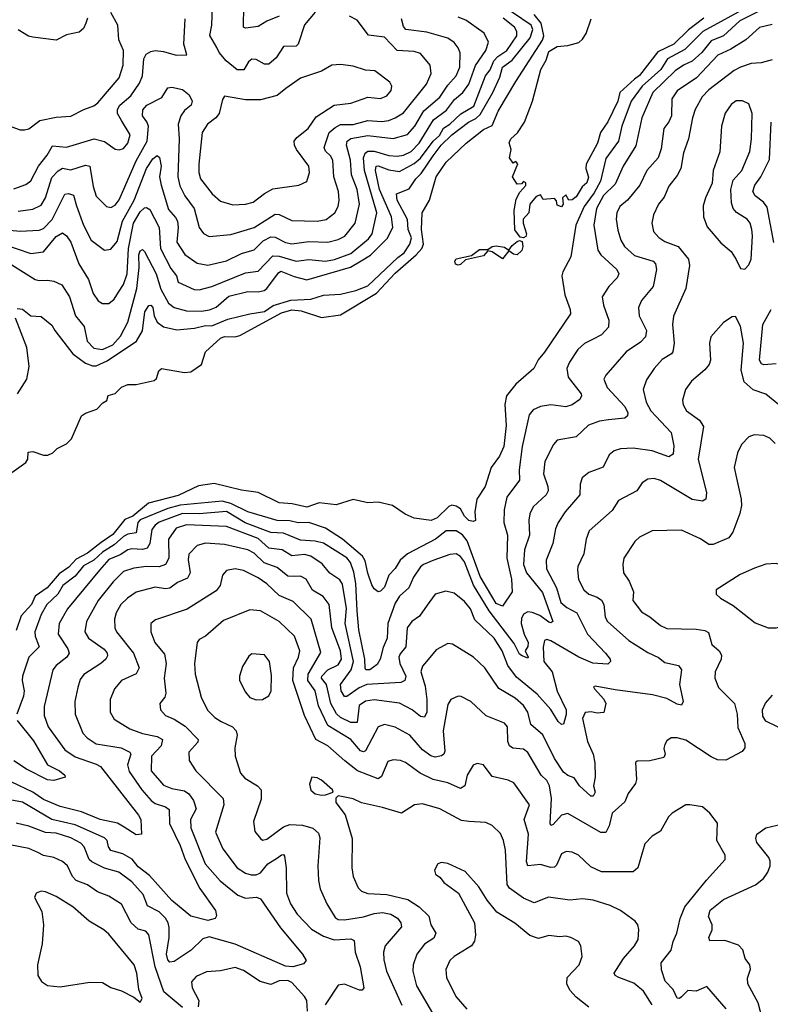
# Model space of a CAD drawing. Extents: x 1308313 to 1441400, y 959662 to 1036319.
# Tile 567 of 656: x 1409982 to 1413547, y 983058 to 987731. Entities that reach past the tile are written whole.
import ezdxf

# ---------------------------------------------------------------- set-up
doc = ezdxf.new("R2010")
doc.units = 0

msp = doc.modelspace()

# ---------------------------------------------------------------- linework, layer by layer
at = {"layer": '0CON10XD'}
for points in [[(1413445.4, 987794.6), (1413226.7, 987675), (1413140, 987590), (1413058.3, 987545), (1413026.3, 987495), (1412938.7, 987415), (1412885.9, 987345), (1412841.8, 987225), (1412826, 987154), (1412765, 987071.8), (1412740.3, 986965), (1412710.4, 986909.6), (1412661.9, 986845), (1412623, 986755), (1412598.6, 986605), (1412561.4, 986535), (1412556.9, 986515), (1412570.4, 986425), (1412596.9, 986355), (1412597.8, 986335), (1412475, 986152.2), (1412443.5, 986116.5), (1412424.3, 986075), (1412338.4, 986001.6), (1412294.4, 985945.6), (1412285.3, 985905), (1412292.4, 985805), (1412280.5, 985705), (1412260.8, 985659.2), (1412220.4, 985605), (1412191.9, 985515), (1412152.9, 985455), (1412143.1, 985395), (1412145.9, 985354.1), (1412135, 985349.2), (1412115, 985354.6), (1412093.8, 985375), (1412075, 985409.4), (1412055, 985422.2), (1412035, 985426), (1412019.7, 985420.3), (1411965, 985366.9), (1411936.4, 985353.6), (1411855, 985364.3), (1411813.4, 985383.4), (1411752.5, 985425), (1411685, 985440.8), (1411635, 985438.6), (1411565, 985453.3), (1411485, 985428.1), (1411405, 985437.5), (1411345, 985418), (1411276.7, 985433.3), (1411215, 985438.2), (1411115, 985486.2), (1411035, 985497.9), (1410905, 985530), (1410832, 985518), (1410735, 985472.9), (1410593.1, 985436.9), (1410518.8, 985375), (1410481.9, 985358.1), (1410425, 985287.5), (1410369.7, 985250.3), (1410305, 985198.5), (1410249.8, 985170.2), (1410215, 985133.2), (1410169.5, 985100.5), (1410113, 985035), (1410056.1, 984995), (1410038.5, 984955), (1409988.9, 984901.1), (1409965, 984832)], [(1413515, 987782.5), (1413401.1, 987725), (1413325, 987653.9), (1413265, 987630.4), (1413221.3, 987575), (1413175, 987534), (1413134.1, 987515.9), (1413095, 987487.8), (1412988, 987385), (1412936.7, 987265), (1412908.1, 987131.9), (1412847.4, 987035), (1412809.8, 986950.2), (1412755, 986896.3), (1412721.2, 986835), (1412708.5, 986755), (1412727.5, 986637.5), (1412741.1, 986615), (1412817.5, 986545), (1412826.7, 986525), (1412819.4, 986505), (1412779.6, 986465), (1412747.8, 986415), (1412754.4, 986375.6), (1412780.4, 986305), (1412777.7, 986272.3), (1412745.6, 986235), (1412702.5, 986212.5), (1412665, 986194.4), (1412631.8, 986165), (1412592.3, 986105), (1412580.7, 986075), (1412585.9, 986035), (1412647.8, 985955), (1412650.6, 985945), (1412642.4, 985927.6), (1412605, 985902.7), (1412575, 985893.2), (1412505, 985902.9), (1412454.7, 985895.3), (1412421.1, 985878.9), (1412401.2, 985855), (1412368.6, 985705), (1412353.2, 985595), (1412355.9, 985545), (1412295.3, 985465), (1412282.2, 985405), (1412280.8, 985345), (1412297.9, 985285), (1412295.2, 985175), (1412316.9, 985075), (1412320.8, 985015), (1412275, 984946.7), (1412245, 984960.7), (1412223.6, 984995), (1412168.8, 985088.8), (1412106.9, 985256.9), (1412085, 985285.9), (1412055, 985304.8), (1412007.5, 985305), (1411956.2, 985265), (1411824.4, 985195.6), (1411788.8, 985165), (1411765, 985126.5), (1411735.5, 985095), (1411715, 985037.5), (1411695, 985018), (1411685, 985016), (1411665, 985030), (1411655, 985048.8), (1411635, 985104), (1411623.3, 985163.3), (1411610, 985185), (1411515, 985265.3), (1411435, 985318.1), (1411355, 985344.8), (1411305, 985342.8), (1411265, 985351.8), (1411205, 985353.6), (1411065.6, 985395.6), (1410985, 985434.7), (1410943.7, 985446.3), (1410745, 985426.4), (1410685, 985410.5), (1410555, 985357.8), (1410543.6, 985345), (1410534.8, 985295.2), (1410495, 985289), (1410475, 985278.7), (1410431.2, 985238.9), (1410375, 985203.8), (1410335, 985166.2), (1410285, 985139.4), (1410245, 985090), (1410187.6, 985045), (1410163, 985005), (1410111.6, 984955), (1410085, 984907.5), (1410054.7, 984825), (1410055.9, 984805), (1410074.4, 984755), (1410026.2, 984705), (1409995.3, 984614.7), (1409993.3, 984595), (1410003.8, 984545), (1410000.7, 984520.7), (1409967.9, 984435)], [(1410812.9, 986267.1), (1410865, 986279.3), (1410895, 986278.7), (1410970.6, 986309.4), (1411075, 986335.6), (1411145, 986346), (1411185.8, 986374.2), (1411270.2, 986399.8), (1411365, 986404.8), (1411425, 986422.9), (1411505, 986428.3), (1411578.9, 986445), (1411635, 986467.9), (1411777.3, 986602.7), (1411807.8, 986625), (1411835.2, 986665), (1411842.4, 986695), (1411827, 986735), (1411823.1, 986783.1), (1411775.3, 986875), (1411771.3, 986905), (1411831.2, 986928.8), (1411863.1, 986975), (1411889.1, 987000.9), (1411945.1, 987084.9), (1411983.3, 987135), (1412035, 987183.9), (1412112.8, 987245), (1412148.5, 987261.5), (1412169.3, 987280.7), (1412229.2, 987385), (1412262, 987458), (1412274.4, 987505.6), (1412321, 987539), (1412406.5, 987645), (1412418.1, 987685), (1412410.3, 987705), (1412278.5, 987795)], [(1411385, 987766.5), (1411335, 987706), (1411305, 987614.4), (1411295, 987604.6), (1411235, 987603.5), (1411199.9, 987550.1), (1411165, 987519.6), (1411145, 987520), (1411105, 987542.5), (1411085, 987543.5), (1411068.4, 987531.6), (1411046.6, 987493.4), (1411015, 987492.8), (1410963.3, 987535), (1410930, 987575), (1410918.8, 987598.8), (1410885.4, 987655.4), (1410895.4, 987705.4), (1410897.5, 987795)], [(1411215, 987748.1), (1411156.3, 987723.6), (1411115, 987698.7), (1411055, 987691.1), (1411045.6, 987695.6), (1411046.3, 987796.4)], [(1409892, 987242), (1409985, 987208), (1410005, 987207.5), (1410025, 987212.5), (1410077.9, 987252.1), (1410155, 987267.9), (1410225, 987272.5), (1410286.2, 987305), (1410335, 987321.5), (1410353.5, 987336.5), (1410454.2, 987455.8), (1410472.9, 987515), (1410475.3, 987585), (1410452.9, 987635), (1410448.1, 987705), (1410415.5, 987765.5)], [(1409905, 986665.2), (1410035, 986621.3), (1410095, 986629.7), (1410155, 986701.3), (1410185, 986718.9), (1410205, 986704.4), (1410225, 986674.4), (1410262.3, 986572.3), (1410308.6, 986498.6), (1410331.5, 986431.5), (1410355, 986396.7), (1410375, 986384.4), (1410405, 986384.4), (1410430.9, 986405), (1410451.5, 986438.5), (1410475, 986474.5), (1410493.2, 986525), (1410499.1, 986645), (1410522.9, 986765), (1410555, 986818.8), (1410575, 986837.3), (1410585, 986839.2), (1410600.1, 986830.1), (1410644.8, 986745), (1410650.4, 986645), (1410699.9, 986549.9), (1410726.2, 986515), (1410734, 986485), (1410810.8, 986450.8), (1410835, 986448.9), (1410895, 986464.1), (1411055, 986529.3), (1411115, 986537.9), (1411185, 986610), (1411215, 986608.4), (1411295, 986584.8), (1411355, 986593), (1411435, 986584.1), (1411477.8, 986592.2), (1411555, 986621.9), (1411639, 986691), (1411655.8, 986715), (1411678.8, 986815), (1411619.3, 987015), (1411614.6, 987075), (1411622.6, 987097.4), (1411635, 987106.4), (1411665, 987107.7), (1411735, 987086), (1411775, 987082.8), (1411805, 987087.3), (1411840.8, 987105), (1411878.8, 987145), (1411947.1, 987255), (1412008.5, 987301.5), (1412047.7, 987352.3), (1412086.2, 987385), (1412114.4, 987425.6), (1412146.6, 987513.4), (1412195.2, 987585), (1412208.4, 987625), (1412187.1, 987667.1), (1412100.6, 987729.4), (1412065, 987743.3)], [(1409912.2, 985557.8), (1410011.5, 985628.5), (1410020.8, 985645), (1410022.3, 985677.7), (1410045, 985681.2), (1410095, 985663.8), (1410116.4, 985663.6), (1410140, 985675), (1410160, 985695), (1410205, 985717.5), (1410227.7, 985742.3), (1410275, 985850), (1410295, 985864), (1410348.3, 985881.7), (1410377, 985913), (1410396, 985924), (1410403, 985947), (1410435, 985957.1), (1410465, 985986.7), (1410495, 985998.9), (1410535, 986000), (1410621.2, 986018.8), (1410632.5, 986027.5), (1410642.9, 986065), (1410655, 986075.7), (1410765, 986056.4), (1410795, 986058.9), (1410845.8, 986095), (1410865, 986154.2), (1410935, 986219.3), (1410955, 986226.7), (1411005, 986225.2), (1411028.2, 986231.8), (1411225, 986339.5), (1411275, 986354.2), (1411319.2, 986349.2), (1411415, 986317.3), (1411505, 986329.8), (1411676.7, 986433.3), (1411765, 986527.6), (1411865.5, 986615), (1411891.3, 986645), (1411899.7, 986665), (1411890.5, 986735), (1411893.9, 986815), (1411928.9, 986875), (1411959.3, 986985), (1412006.6, 987055), (1412102, 987145), (1412185, 987210.5), (1412225, 987228.8), (1412253.7, 987296.3), (1412337.8, 987437.8), (1412465, 987634.6), (1412471.5, 987655), (1412458.5, 987715), (1412425.4, 987755)], [(1409935, 986731.7), (1409985, 986727), (1410075, 986732.1), (1410095, 986740.3), (1410137.1, 986782.9), (1410197, 986903), (1410214.6, 986905.4), (1410237.8, 986897.8), (1410252.3, 986847.7), (1410285.5, 986755.5), (1410321.8, 986685), (1410385, 986637.5), (1410415, 986641.5), (1410445, 986678.2), (1410470.7, 986775), (1410526.1, 986875), (1410583.8, 987025), (1410615, 987071.2), (1410635, 987085.8), (1410646.6, 987076.6), (1410654.7, 987035), (1410646.7, 986985), (1410654.8, 986945), (1410689.5, 986829.5), (1410722.6, 986792.6), (1410730.8, 986775), (1410734.8, 986745), (1410729.2, 986675), (1410766.3, 986616.3), (1410824.8, 986574.8), (1410875, 986565.9), (1410965, 986587), (1411035, 986621.6), (1411095, 986638), (1411139.1, 986680.9), (1411175, 986700.4), (1411195, 986698.3), (1411245, 986673.2), (1411275, 986666.6), (1411355, 986677.5), (1411445, 986674.8), (1411495, 986688.3), (1411525.7, 986704.3), (1411575.3, 986765), (1411595.2, 986854.8), (1411584.4, 986925), (1411557.2, 986995), (1411553.2, 987065), (1411534.3, 987135), (1411537.2, 987155), (1411555, 987166.7), (1411635, 987181.1), (1411755, 987167.4), (1411823.8, 987186.1), (1411859.3, 987225), (1411901.2, 987298.8), (1411976.7, 987363.3), (1412015, 987420.8), (1412054.7, 987465), (1412072.4, 987505), (1412074.1, 987574.1), (1412065, 987597.5), (1412045, 987623.3), (1412015, 987642.9), (1411915, 987671.7), (1411815.2, 987685.2), (1411805, 987698.6), (1411794.6, 987735)], [(1409955, 986927.9), (1410011, 986949), (1410035, 986965.5), (1410071.8, 987035), (1410112.6, 987087.4), (1410137.8, 987132.2), (1410205, 987126.1), (1410335.3, 987165.3), (1410385, 987152.9), (1410435, 987115.7), (1410455, 987113.1), (1410475, 987118.9), (1410495.7, 987144.3), (1410506.1, 987185), (1410465, 987253.1), (1410447, 987285), (1410446.7, 987305), (1410457.8, 987325), (1410509.8, 987370.2), (1410550.8, 987429.2), (1410565.3, 987465), (1410571.2, 987545), (1410582.6, 987567.4), (1410605, 987580.7), (1410625, 987584.1), (1410665, 987580), (1410725, 987562.9), (1410776.2, 987565), (1410762.2, 987615), (1410768.7, 987735)], [(1410305, 987738.8), (1410296.9, 987715), (1410285, 987689.2), (1410265, 987671.1), (1410205, 987658.8), (1410155, 987634.5), (1410045, 987647.5), (1410023.6, 987653.6), (1409975, 987682.9)], [(1410495, 986295.6), (1410538.8, 986455), (1410549.1, 986555), (1410547.6, 986615), (1410555, 986634.5), (1410565, 986639.5), (1410575, 986631.5), (1410630, 986525), (1410652.6, 986452.6), (1410688.4, 986385), (1410715, 986364.7), (1410775, 986348.9), (1410845, 986347.7), (1410884.3, 986354.3), (1410915, 986367), (1410975, 986419.1), (1411065, 986440.9), (1411115, 986439.1), (1411143.1, 986445), (1411156.4, 986455), (1411210.5, 986529.5), (1411222.8, 986537.2), (1411285, 986511.4), (1411345, 986496.9), (1411552.9, 986557.1), (1411604.3, 986585.7), (1411647.5, 986612.6), (1411727.1, 986692.9), (1411754.8, 986745), (1411747.6, 986795), (1411690.2, 986925), (1411671.6, 987015), (1411674.2, 987035), (1411685, 987036.9), (1411735, 987017.8), (1411785, 987010.9), (1411855, 987048.3), (1411885.9, 987074.1), (1411945.9, 987154.1), (1411975, 987181.1), (1411994.5, 987215.5), (1412025, 987234.8), (1412076.6, 987283.4), (1412139, 987321), (1412194.9, 987465.1), (1412216.4, 987493.6), (1412233.8, 987536.2), (1412253.3, 987556.7), (1412296, 987585), (1412342.5, 987655), (1412343.1, 987675), (1412331.8, 987695), (1412278.4, 987738.4)], [(1411764.5, 987265.5), (1411805, 987289.3), (1411914.6, 987425), (1411936.1, 987475), (1411932.1, 987515), (1411885, 987570), (1411855, 987579.4), (1411775, 987584.7), (1411715, 987647.3), (1411637.9, 987657.9), (1411585, 987728), (1411548.3, 987748.3)], [(1412901.2, 987448.8), (1412832.7, 987385), (1412822.4, 987345), (1412775, 987246), (1412740.6, 987195), (1412725.4, 987145), (1412672, 987045), (1412670.6, 987025), (1412683.9, 986983.9), (1412675, 986956.5), (1412652.7, 986937.3), (1412625, 986890), (1412605, 986876.7), (1412590, 986875), (1412575, 986900), (1412560, 986885), (1412562.5, 986855), (1412555, 986843.3), (1412535, 986850), (1412531.7, 986871.7), (1412522.5, 986882.5), (1412468.3, 986878.3), (1412455, 986900), (1412435, 986891.2), (1412404.4, 986855), (1412399.2, 986815), (1412373.5, 986785), (1412373.5, 986765), (1412388.4, 986715), (1412385, 986701.4), (1412375, 986695.6), (1412359.4, 986699.4), (1412333.3, 986733.3), (1412329.7, 986825), (1412340.4, 986879.6), (1412357.1, 986912.9), (1412385, 986943.3), (1412385.9, 986955.9), (1412375, 986962.5), (1412365, 986952.5), (1412345, 986950), (1412322.5, 986985), (1412347.5, 987047.5), (1412337.5, 987057.5), (1412325, 987050), (1412307.5, 987075), (1412316.7, 987115), (1412306.7, 987146.7), (1412313.8, 987165), (1412346.4, 987193.6), (1412380, 987245), (1412418, 987345), (1412457.5, 987495), (1412481.8, 987538.2), (1412495, 987579.5), (1412535, 987603.5), (1412585, 987608.9), (1412636.8, 987623.2), (1412655, 987638), (1412672.5, 987665), (1412696.2, 987735)], [(1413231.4, 987738.6), (1413157.8, 987682.2), (1413088.6, 987615), (1413012.2, 987577.8), (1412925, 987465.5), (1412901.2, 987448.8)], [(1413555, 987708.9), (1413495, 987693.2), (1413430, 987635), (1413358.6, 987591.4), (1413296.7, 987563.3), (1413196, 987455), (1413105, 987393.9), (1413079.1, 987355), (1413076.9, 987275), (1413065, 987245.6), (1413041.1, 987215), (1413028.3, 987118.3), (1413014, 987075), (1412960, 987015), (1412926.8, 986945), (1412868, 986875), (1412831.5, 986845), (1412817.5, 986815), (1412814.7, 986785), (1412822.2, 986732.2), (1412836.1, 986685), (1412853.8, 986655), (1412901.7, 986611.7), (1412990, 986585), (1413002, 986572), (1413006.2, 986545), (1412990.8, 986465), (1412935, 986398.6), (1412921.1, 986365), (1412923.8, 986325), (1412958.5, 986255), (1412953.5, 986226.5), (1412929.7, 986200.3), (1412862.2, 986155), (1412765, 986044.3), (1412756.4, 986025), (1412772.1, 985985), (1412855.9, 985895), (1412869.2, 985865), (1412868.9, 985851.1), (1412855, 985840), (1412777.6, 985832.4), (1412735, 985825.3), (1412683.4, 985806.6), (1412625, 985751.1), (1412534.7, 985735.3), (1412516.9, 985715), (1412476.2, 985633.8), (1412468.9, 985575), (1412490.4, 985515), (1412491.2, 985495), (1412481.5, 985475), (1412420.6, 985419.4), (1412404.2, 985385.8), (1412399.1, 985355), (1412403.3, 985285), (1412379, 985215), (1412374, 985145), (1412389.1, 985105), (1412465, 985011.8), (1412514.4, 984875), (1412505, 984867.5), (1412495, 984871.2), (1412452.4, 984902.4), (1412415, 984917.8), (1412395, 984920.2), (1412375, 984909.7), (1412365, 984888.6), (1412364.2, 984865), (1412377.3, 984815), (1412396.2, 984775), (1412394.7, 984755.3), (1412382, 984735), (1412396.9, 984705), (1412395, 984700), (1412368, 984712), (1412355, 984719.2), (1412329.5, 984769.5), (1412212.1, 984925), (1412136.6, 985046.6), (1412095, 985157.3), (1412075, 985183.6), (1412055, 985196.4), (1412025, 985192.7), (1411949.2, 985165), (1411899.2, 985145), (1411885, 985133.5), (1411852.9, 985085), (1411830.4, 985035), (1411785, 984995.4), (1411765, 984960.9), (1411731, 984865), (1411726.7, 984795), (1411708.3, 984751.7), (1411694.7, 984695), (1411680, 984670), (1411645.6, 984645), (1411626.2, 984645), (1411622.7, 984652.7), (1411621.6, 984695), (1411593.2, 984835), (1411585.5, 984924.5), (1411577.9, 985055), (1411569.1, 985109.1), (1411553.5, 985155), (1411535, 985177), (1411425, 985246.5), (1411385, 985256.4), (1411315, 985260.4), (1411235, 985293.4), (1411175, 985296.8), (1411052.7, 985342.7), (1410965, 985396.9), (1410835.1, 985384.9), (1410755, 985387.3), (1410645, 985346.1), (1410625, 985332.3), (1410609, 985311), (1410600, 985245), (1410587.1, 985222.9), (1410565, 985217.1), (1410515, 985220.2), (1410495, 985214.2), (1410458.9, 985191.1), (1410405, 985168.1), (1410361, 985119), (1410209.5, 984935), (1410170, 984865), (1410165.3, 984815), (1410210.8, 984745), (1410216.7, 984725), (1410205.6, 984705), (1410155, 984666.2), (1410139.3, 984645), (1410099.2, 984470.8), (1410097.9, 984427.9), (1410118.2, 984375), (1410196.4, 984265), (1410245, 984231.6), (1410345, 984197.9), (1410365.6, 984185.6), (1410546.7, 983955), (1410558.1, 983935), (1410560, 983865), (1410535, 983862.7), (1410478.6, 983898.6), (1410446.9, 983916.9), (1410365, 983934.8), (1410275, 983971.6), (1410175, 983995.8), (1410095, 984029), (1410045.1, 984065.1), (1409945, 984111.5)], [(1413555, 987540.6), (1413503.1, 987526.9), (1413455, 987522.3), (1413405, 987506.1), (1413375, 987489.6), (1413255, 987398.4), (1413222.7, 987365), (1413189.7, 987305), (1413176.3, 987265), (1413158, 987165), (1413135, 987098.8), (1413122.2, 987025), (1413105, 986992.2), (1413065, 986941.4), (1413042, 986888), (1413016.2, 986855), (1412991.8, 986805), (1412984.4, 986765), (1412991.1, 986725), (1413016.5, 986696.5), (1413045, 986678.2), (1413108.9, 986655), (1413158.2, 986595), (1413163.1, 986565), (1413145.4, 986455), (1413086.7, 986323.3), (1413082.5, 986285), (1413090.3, 986195), (1413083.3, 986155), (1413076.9, 986145), (1413032.4, 986117.6), (1412995.3, 986074.7), (1412958.5, 986021.5), (1412942.7, 985975), (1412957.7, 985915), (1412978.8, 985875), (1413075, 985771.4), (1413088.7, 985708.7), (1413085, 985668.8), (1413065, 985656.7), (1412985, 985684.7), (1412895, 985697.7), (1412835, 985694.5), (1412805, 985684.4), (1412781.9, 985665), (1412753.1, 985606.9), (1412685, 985582.2), (1412653.8, 985556.2), (1412643.9, 985526.1), (1412641.8, 985475), (1412572.5, 985395), (1412538.5, 985345), (1412526, 985315), (1412514.1, 985245), (1412482, 985165), (1412484.1, 985125), (1412531.7, 985035), (1412552.6, 984965), (1412580.5, 984940.5), (1412627.3, 984915), (1412678.3, 984815), (1412764.6, 984725), (1412785.7, 984695), (1412788, 984685), (1412775, 984672.5), (1412703.8, 984676.2), (1412636.9, 984705), (1412505, 984782.3), (1412485, 984788.5), (1412475, 984784), (1412467.4, 984752.6), (1412471.3, 984685), (1412510.3, 984635), (1412534, 984544), (1412576.8, 984455), (1412577.6, 984432.4), (1412565, 984386.7), (1412555, 984385.6), (1412539.6, 984399.6), (1412505, 984456.1), (1412440, 984530), (1412340.7, 984610.7), (1412300, 984665), (1412273.9, 984735), (1412235.3, 984795), (1412143.1, 984883.1), (1412123.2, 984935), (1412095, 984968.8), (1412045, 985009.5), (1412005, 985018.5), (1411955, 985004.4), (1411917.4, 984952.6), (1411880.1, 984899.9), (1411843.6, 984875), (1411822.2, 984845), (1411816.3, 984753.7), (1411788.9, 984721.1), (1411782.8, 984705), (1411787.6, 984675), (1411815.2, 984615), (1411810.4, 984595), (1411792.5, 984585), (1411630.6, 984575), (1411595, 984559.2), (1411535, 984519.2), (1411525, 984519.1), (1411508.7, 984545), (1411505.2, 984575), (1411556.9, 984645), (1411566.9, 984685), (1411528, 984865), (1411533.5, 984936.5), (1411515, 985051.9), (1411502.3, 985072.3), (1411455, 985104.6), (1411418.6, 985148.6), (1411365, 985184.2), (1411335, 985193.3), (1411275, 985186), (1411228.2, 985215), (1411165, 985223.4), (1411115, 985268.8), (1410965, 985324.8), (1410775, 985333.1), (1410725, 985317.3), (1410688.3, 985265), (1410689.8, 985175), (1410675.3, 985145), (1410645, 985133.3), (1410585, 985135.2), (1410525, 985128.2), (1410475, 985111.4), (1410426.6, 985063.4), (1410355.3, 984975), (1410300, 984875), (1410291.5, 984825), (1410308.5, 984795), (1410383, 984743), (1410396.9, 984725), (1410398.8, 984711.2), (1410391.5, 984695), (1410367.1, 984675), (1410286.8, 984623.2), (1410270.1, 984599.9), (1410258.3, 984561.7)], [(1410995, 986851.5), (1411055, 986854.7), (1411090.6, 986865), (1411144.1, 986905.9), (1411185, 986927.8), (1411307.5, 986945), (1411346.4, 986963.6), (1411359.1, 987005), (1411355.4, 987035), (1411296, 987115), (1411286.6, 987135), (1411285.9, 987154.1), (1411298.4, 987171.6), (1411351.8, 987215), (1411390.6, 987269.4), (1411475, 987325.3), (1411555, 987334.6), (1411635, 987362.7), (1411695, 987356.4), (1411725, 987369.5), (1411745.5, 987395), (1411749.4, 987415), (1411739.2, 987435), (1411668, 987488), (1411625, 987491.5), (1411565, 987510.6), (1411505, 987518.6), (1411465, 987514.5), (1411415, 987487.3), (1411315, 987453.1), (1411245.9, 987404.1), (1411205, 987371.5), (1411125, 987350.4), (1411055, 987351.1), (1410955, 987368), (1410945, 987352.5), (1410929.1, 987285), (1410914.3, 987265.7), (1410874.6, 987235), (1410848.2, 987195), (1410832.9, 987045), (1410832.4, 987005), (1410841.1, 986975), (1410896.5, 986905), (1410935, 986869.5), (1410995, 986851.5)], [(1409975, 986822.5), (1410045, 986831.4), (1410085, 986850.8), (1410104.5, 986885.5), (1410135, 986981.5), (1410165, 987013.6), (1410185, 987025.8), (1410225, 987018.9), (1410295, 987040), (1410315, 987035.5), (1410330.7, 986939.3), (1410345, 986892.9), (1410395, 986844.4), (1410415, 986840), (1410435, 986850.9), (1410455, 986876.5), (1410535, 987061.3), (1410586.9, 987155), (1410593.1, 987225), (1410586.6, 987246.5), (1410565.4, 987275), (1410566.8, 987303.2), (1410585.2, 987324.8), (1410657.9, 987362.1), (1410685, 987407.5), (1410705, 987410.6), (1410755, 987400), (1410786.2, 987375), (1410801.5, 987345), (1410796.5, 987325), (1410765, 987300.4), (1410747.5, 987275), (1410735.2, 987235), (1410739, 987165), (1410733.4, 986985), (1410742.8, 986942.8), (1410765.8, 986895), (1410811.2, 986835), (1410835, 986744.4), (1410855, 986715.6), (1410881.2, 986701.2), (1410985, 986712), (1411095, 986744.8), (1411195, 986808.4), (1411215, 986805.9), (1411275, 986777.5), (1411395, 986774.2), (1411437.1, 986782.9), (1411479.2, 986815), (1411493.9, 986845), (1411498.8, 986875), (1411495.8, 986915), (1411473.9, 986985), (1411469.7, 987065), (1411458.8, 987085), (1411435, 987106.4), (1411427.4, 987125), (1411452.1, 987195), (1411480, 987220), (1411505, 987232.8), (1411566.3, 987233.7), (1411635, 987253), (1411702.1, 987247.9), (1411735, 987253), (1411764.5, 987265.5)], [(1413425, 986547.5), (1413445, 986567.5), (1413455.7, 986595), (1413462.5, 986705), (1413459.1, 986735), (1413450.4, 986765), (1413437.3, 986785), (1413386.2, 986816.2), (1413369.6, 986835), (1413362.3, 986862.3), (1413359.6, 986925), (1413370.5, 986969.5), (1413411.8, 987015), (1413449.2, 987105), (1413457.3, 987165), (1413461.1, 987285), (1413445, 987331.2), (1413415, 987345.7), (1413385, 987346), (1413361.3, 987328.7), (1413332.2, 987287.8), (1413314.5, 987225), (1413306.6, 987103.4), (1413274.5, 987015), (1413271.1, 986955), (1413238.1, 986885), (1413227.3, 986847.3), (1413229.4, 986795), (1413247.4, 986747.4), (1413312.1, 986672.1), (1413361.3, 986631.3), (1413385, 986593.3), (1413405, 986550), (1413425, 986547.5)], [(1413563.3, 986673.3), (1413531.2, 986841.2), (1413514.5, 986864.5), (1413474.5, 986895), (1413464.1, 986915), (1413473.6, 986945), (1413501.2, 986985), (1413543.2, 987066.8), (1413550.6, 987245)], [(1412065, 986565.8), (1412051.2, 986571.2), (1412048.6, 986585), (1412054.5, 986595.5), (1412128, 986612), (1412165, 986640), (1412205, 986640), (1412226.2, 986655), (1412245, 986658.2), (1412285, 986651.2), (1412305, 986636.7), (1412321.1, 986658.9), (1412345, 986677.5), (1412355, 986682.9), (1412368.3, 986678.3), (1412371.6, 986655), (1412366.7, 986635), (1412345, 986615.3), (1412327.4, 986617.4), (1412305, 986634.2), (1412275, 986596.7), (1412225, 986629.4), (1412205, 986633.8), (1412185, 986610.8), (1412099.3, 986590.7), (1412075, 986569.2), (1412065, 986565.8)], [(1409945, 986567.1), (1410055, 986498.2), (1410075, 986492.4), (1410115, 986495.4), (1410145, 986490.4), (1410182.4, 986472.4), (1410218.3, 986415), (1410247.6, 986325), (1410288.2, 986275), (1410302, 986205), (1410335, 986172.4), (1410375, 986165.3), (1410425, 986187.7), (1410461.2, 986228.8), (1410495, 986295.6)], [(1409970.3, 986359.7), (1409995, 986356.9), (1410035, 986326), (1410085, 986321.5), (1410135, 986281.4), (1410149.1, 986255), (1410234.7, 986145), (1410295, 986100.4), (1410327.5, 986087.5), (1410345, 986088.4), (1410397.7, 986112.3), (1410536.8, 986205), (1410565.2, 986254.8), (1410576, 986345), (1410595, 986373.8), (1410605, 986375.3), (1410613.8, 986365), (1410621, 986325), (1410634.6, 986294.6), (1410665, 986272.7), (1410728.3, 986258.3), (1410812.9, 986267.1)], [(1413575, 986097.5), (1413515, 986092.9), (1413505, 986098.1), (1413495.4, 986115), (1413511, 986285), (1413550, 986355)], [(1409972, 985955), (1410015.4, 986025), (1410027.2, 986085), (1410016.5, 986175), (1409961.7, 986315)], [(1413585.6, 985905), (1413525, 985953.5), (1413465, 985973.8), (1413422.6, 986012.6), (1413407.4, 986067.4), (1413418.8, 986195), (1413405.7, 986275.7), (1413381.7, 986321.7), (1413365, 986320), (1413325, 986293.3), (1413264.2, 986225), (1413257.5, 986195), (1413261.9, 986115), (1413255.6, 986095), (1413235, 986069.4), (1413172.2, 986015), (1413144.4, 985975), (1413129.4, 985925), (1413132.4, 985902.4), (1413148.9, 985875), (1413209.6, 985829.6), (1413229.8, 985799.8), (1413203.8, 985645), (1413243.1, 985485), (1413240, 985455), (1413224.5, 985445.5), (1413175, 985453.8), (1413025, 985543.8), (1412995, 985552.9), (1412965, 985549.5), (1412937.8, 985532.2), (1412912.5, 985495), (1412825, 985449.4), (1412795, 985401.4), (1412685.6, 985305), (1412671.8, 985265), (1412661.8, 985195), (1412632.5, 985135), (1412630.6, 985119.4), (1412635.7, 985074.3), (1412660.9, 985025), (1412684.3, 985005), (1412725, 984990.4), (1412745.3, 984975.3), (1412755.8, 984955.8), (1412762.7, 984895), (1412772.9, 984875), (1412874.7, 984784.7), (1412965, 984726.7), (1413015, 984703.6), (1413045, 984680.5), (1413111.2, 984665), (1413124.4, 984644.4), (1413115.3, 984575), (1413132.5, 984495), (1413125, 984478), (1413105, 984481.9), (1413055, 984509.6), (1412987.1, 984527.1), (1412809.6, 984549.6), (1412715, 984568), (1412707.5, 984565), (1412711.2, 984555), (1412756.7, 984506.7), (1412765.6, 984485), (1412756.8, 984443.2), (1412725, 984439.6), (1412696, 984446), (1412667.2, 984442.8), (1412655.3, 984414.7), (1412677.8, 984305), (1412705.3, 984245), (1412713.3, 984203.3), (1412715.5, 984135), (1412707.1, 984095), (1412714.5, 984065), (1412706, 984045), (1412695, 984045.6), (1412640.5, 984095), (1412615, 984132.9), (1412585, 984143.5), (1412565, 984160), (1412521.6, 984225), (1412467.1, 984337.1), (1412409.6, 984385), (1412395.3, 984445), (1412375.2, 984475.2), (1412335, 984510), (1412257, 984557), (1412191.5, 984655), (1412137.5, 984705), (1412037.7, 984767.7), (1412015, 984770.5), (1411959.8, 984740.2), (1411914.5, 984685), (1411895, 984662.9), (1411887.1, 984635), (1411907.6, 984567.6), (1411915.9, 984505), (1411916, 984444), (1411905, 984420.9), (1411885, 984423.9), (1411845.6, 984455.6), (1411785, 984486.8), (1411665, 984502.8), (1411625, 984497), (1411595, 984475.4), (1411585, 984394.4), (1411555, 984395.2), (1411505, 984419), (1411486.9, 984436.9), (1411460, 984485), (1411438.7, 984575), (1411414.7, 984605), (1411416.7, 984615), (1411444.8, 984645), (1411495, 984669.5), (1411510.2, 984695), (1411505.2, 984735), (1411464.2, 984844.2), (1411451.8, 984955), (1411423.6, 984993.6), (1411373.2, 985023.2), (1411341.8, 985075), (1411315, 985089.7), (1411285, 985088.8), (1411255, 985090.3), (1411205, 985130.9), (1411143.1, 985153.1), (1411095, 985198.4), (1411065.2, 985215.2), (1410955, 985240), (1410865, 985246.7), (1410824.4, 985235), (1410785.3, 985194.7), (1410782.1, 985167.9), (1410791.9, 985105), (1410779.7, 985080.3), (1410731.1, 985058.9), (1410695, 985033.3), (1410675, 985030.3), (1410625, 985036.9), (1410535, 985013.4), (1410494, 984986), (1410463.2, 984955), (1410440, 984915), (1410432, 984885), (1410433.3, 984845), (1410441.8, 984825), (1410522.6, 984725), (1410550.3, 984655), (1410535, 984626.2), (1410465.7, 984595), (1410431.8, 984555), (1410412.1, 984505), (1410412.5, 984445), (1410430.5, 984410.5), (1410504.8, 984364.8), (1410565, 984342.9), (1410635, 984329.2), (1410660.9, 984315), (1410654.7, 984285), (1410608.4, 984235), (1410606, 984165), (1410665, 984098.2), (1410705, 984082), (1410765, 984071.4), (1410785, 984056.1), (1410808.1, 984025), (1410820.5, 983985), (1410794.1, 983935), (1410795.3, 983895), (1410862.5, 983725), (1410934.2, 983644.2), (1411017.3, 983575), (1411055, 983561.6), (1411106.6, 983566.6), (1411125, 983557.8), (1411220.7, 983420.7), (1411325.8, 983295), (1411343.3, 983265), (1411330.5, 983249.5), (1411280, 983235), (1411245, 983238.4), (1411005, 983342.9), (1410882.7, 983377.3), (1410851.7, 983368.3), (1410796.7, 983315), (1410715, 983261.1), (1410695, 983257.5), (1410685, 983268.6), (1410679.2, 983295), (1410692.2, 983375), (1410691.7, 983421.7), (1410687.6, 983445), (1410675, 983466.7), (1410645, 983496.5), (1410588.8, 983525), (1410568.1, 983578.1), (1410515, 983638.6), (1410453.5, 983685), (1410384.4, 983704.4), (1410324.1, 983734.1), (1410312.4, 983745), (1410288.3, 983805), (1410272.8, 983822.8), (1410225, 983848), (1410185, 983860.4), (1410155, 983869.6), (1410105, 983872.7), (1410025, 983903.8), (1409965, 983917.9)], [(1413570.2, 985720.2), (1413544.5, 985744.5), (1413515, 985757.5), (1413469.5, 985760.5), (1413445, 985751.2), (1413410, 985715), (1413390, 985675), (1413375.6, 985605), (1413385.5, 985554.5), (1413408.8, 985455), (1413410.4, 985425), (1413402.4, 985387.6), (1413369.2, 985299.2), (1413348.8, 985271.2), (1413275, 985240.4), (1413255, 985240), (1413215, 985267.7), (1413125, 985308.1), (1412985, 985304.2), (1412925, 985275.6), (1412902.9, 985255), (1412851.4, 985175), (1412845.6, 985145), (1412850, 985105), (1412876.8, 985066.8), (1412896.2, 985015), (1412893.5, 984975), (1412935, 984920), (1412975, 984896.4), (1413025, 984855.5), (1413055, 984840.9), (1413195, 984838.2), (1413235, 984832), (1413252.9, 984822.9), (1413269.1, 984765), (1413303.1, 984735), (1413314.4, 984715), (1413312.5, 984695), (1413284.4, 984635), (1413283.1, 984605), (1413301.3, 984561.3), (1413375.7, 984485), (1413388.6, 984435), (1413392.1, 984372.1), (1413425.7, 984295), (1413425.7, 984274.3), (1413413.2, 984256.8), (1413335, 984216.7), (1413295, 984218.2), (1413265, 984231.8), (1413145, 984311.1), (1413105, 984323.1), (1413075, 984322), (1413055, 984308), (1413045, 984290), (1413041.7, 984271.7), (1413047.5, 984245), (1413040.3, 984229.7), (1412975, 984212.5), (1412915, 984211.2), (1412906.7, 984205), (1412911.4, 984125), (1412907.1, 984105), (1412871.3, 984058.7), (1412855, 984019.4), (1412795, 983964.5), (1412780.7, 983905), (1412765, 983873.1), (1412742.3, 983872.3), (1412585, 983964), (1412555, 983954.7), (1412515, 983911.1), (1412505, 983906), (1412500.9, 983915), (1412508, 984035), (1412497.8, 984095), (1412485, 984119.6), (1412458.9, 984145), (1412395, 984253.1), (1412375, 984268.5), (1412323.4, 984273.4), (1412307.5, 984285), (1412300.6, 984305), (1412298, 984375), (1412285, 984391.8), (1412196.9, 984426.9), (1412125, 984494.4), (1412078.3, 984518.3), (1412065, 984520), (1412028.8, 984505), (1412015, 984480), (1411992.8, 984355), (1412000.9, 984259.1), (1411996.5, 984245), (1411985, 984237.3), (1411955, 984231.3), (1411935, 984236.7), (1411895, 984265.3), (1411835, 984334.7), (1411765, 984373.4), (1411715, 984385.4), (1411684.5, 984375), (1411625, 984260.9), (1411615, 984255.4), (1411601.3, 984261.3), (1411554, 984315), (1411445, 984380.6), (1411400.4, 984475), (1411384.8, 984545), (1411350.5, 984595), (1411352.1, 984625), (1411412.5, 984727.5), (1411366.6, 984885), (1411280.1, 984970.1), (1411215, 984998.1), (1411155, 985053.4), (1411115, 985081.6), (1411045, 985116.9), (1411005, 985124.7), (1410965, 985116.9), (1410945.6, 985095), (1410934.6, 985045), (1410915, 985020.4), (1410776.7, 984933.3), (1410627.6, 984882.4), (1410605.7, 984864.3), (1410605.5, 984825), (1410624.6, 984775), (1410669.1, 984719.1), (1410677.3, 984675), (1410668.2, 984605), (1410676, 984534), (1410671.1, 984515), (1410647.8, 984485), (1410650.5, 984455), (1410675, 984428.9), (1410715, 984411.5), (1410767.8, 984377.8), (1410830.4, 984315), (1410827.7, 984302.3), (1410785.5, 984255), (1410787.1, 984215), (1410818.5, 984165), (1410948, 984035), (1410951.8, 984005), (1410912.5, 983875), (1410946.1, 983795), (1411015.7, 983705.7), (1411055, 983679.3), (1411081.5, 983671.5), (1411105, 983672.7), (1411125, 983681.6), (1411161, 983725), (1411206.5, 983753.5), (1411225, 983767.1), (1411235, 983768.1), (1411240.3, 983760.3), (1411247.6, 983705), (1411248.7, 983585), (1411267.5, 983535), (1411300.4, 983485), (1411368.2, 983415), (1411425, 983381.1), (1411475, 983363.5), (1411555, 983368.8), (1411570.9, 983360.9), (1411574.6, 983305.4), (1411599.7, 983235), (1411616.7, 983135), (1411609.2, 983125), (1411595.3, 983124.7), (1411525, 983153.5), (1411495, 983148.6), (1411433.5, 983055)], [(1413536.1, 984843.9), (1413575, 984844), (1413615, 984856.2), (1413661.2, 984895), (1413690, 984935), (1413696, 984965), (1413681.4, 985005), (1413615, 985121.2), (1413595, 985143.8), (1413575, 985150), (1413525, 985147.1), (1413471.7, 985128.3), (1413403, 985097), (1413290, 985025), (1413290, 985005), (1413310, 984985), (1413369.8, 984949.8), (1413475, 984867.5), (1413536.1, 984843.9)], [(1413336.9, 983036.9), (1413245, 983141.4), (1413195, 983120.6), (1413155, 983122.5), (1413125, 983092.5), (1413115, 983085.5), (1413105, 983086.9), (1413085, 983127.1), (1413046.7, 983166.7), (1413029.3, 983220.7), (1413028.5, 983255), (1413075, 983314), (1413084.6, 983355), (1413102.5, 983395), (1413118.4, 983465), (1413140.4, 983519.6), (1413242.9, 983647.1), (1413332, 983745), (1413332, 983765), (1413293.3, 983835), (1413295, 983917.5), (1413260, 983965), (1413225, 983994.2), (1413165, 984003.8), (1413145, 984003.8), (1413081.2, 983965), (1413063.3, 983946.7), (1413025, 983878.8), (1412985, 983856), (1412950.3, 983819.7), (1412916.7, 983705), (1412895, 983685.7), (1412745, 983686), (1412695, 983710), (1412635, 983765.5), (1412605, 983779.5), (1412576.6, 983783.4), (1412555, 983772), (1412531.5, 983718.5), (1412521.7, 983708.3), (1412503.5, 983706.5), (1412455, 983720.5), (1412394.7, 983714.7), (1412389.4, 983735), (1412398.8, 983865), (1412378.5, 983935), (1412402.9, 984005), (1412328.9, 984108.9), (1412301.5, 984121.5), (1412225, 984139.2), (1412185, 984194), (1412155, 984200.8), (1412135, 984192.9), (1412107.5, 984145), (1412096.7, 984095), (1412075, 984082.1), (1412015, 984109.4), (1411945, 984125.3), (1411884.1, 984154.1), (1411815, 984204.6), (1411790, 984215), (1411755, 984218.2), (1411730.6, 984209.4), (1411700.9, 984139.1), (1411685, 984127.9), (1411585.8, 984165.8), (1411526.4, 984213.6), (1411445, 984284.7), (1411388.9, 984315), (1411335, 984428.1), (1411279, 984595), (1411282.4, 984655), (1411305.8, 984705), (1411312.9, 984735), (1411287.8, 984805), (1411215, 984873.9), (1411125, 984924.6), (1411075, 984930), (1410950.7, 984879.3), (1410865, 984805.5), (1410835, 984788.9), (1410824.5, 984775), (1410812.1, 984675), (1410815.5, 984625), (1410844.7, 984514.7), (1410873.4, 984453.4), (1410909.2, 984419.1), (1410939.5, 984400.5), (1410992.9, 984375), (1411010, 984355), (1411014.5, 984335), (1411003.5, 984275), (1411005.4, 984235.4), (1411030, 984155), (1411051.5, 984131.5), (1411112.2, 984095), (1411129.1, 984075), (1411128.5, 984031.5), (1411092.2, 983925), (1411098.5, 983878.5), (1411125, 983844.2), (1411135, 983837.1), (1411155, 983841.2), (1411235, 983899.7), (1411265, 983911.8), (1411325, 983908.2), (1411375, 983893.2), (1411400.5, 983870.5), (1411407.7, 983847.7), (1411398.1, 983715), (1411401.2, 983645), (1411409.6, 983605), (1411440.9, 983535), (1411480.2, 983470.2), (1411495, 983460.3), (1411525, 983458.8), (1411615, 983472), (1411665, 983488.5), (1411705, 983493.6), (1411744.3, 983485), (1411776.1, 983466.1), (1411792.1, 983445), (1411794.5, 983425), (1411717.8, 983335), (1411710.4, 983305), (1411711.9, 983268.1), (1411723.3, 983215), (1411796.4, 983053.6)], [(1411105, 984503.3), (1411135, 984504.4), (1411165, 984522), (1411176.7, 984545), (1411178.3, 984618.3), (1411167.8, 984685), (1411145, 984715.8), (1411085, 984720.8), (1411069.7, 984710.3), (1411039.7, 984660.3), (1411025.8, 984615), (1411025.7, 984595), (1411055, 984538.8), (1411074.6, 984514.6), (1411105, 984503.3)], [(1410258.3, 984561.7), (1410244.6, 984495), (1410245.4, 984435), (1410281.5, 984345), (1410302, 984322), (1410345, 984294.2), (1410464, 984275), (1410505.6, 984255), (1410510, 984245), (1410494.2, 984195), (1410502.2, 984162.2), (1410562.8, 984075), (1410606.7, 984025), (1410625, 984010.5), (1410674.3, 983995), (1410691.5, 983981.5), (1410694.1, 983915), (1410745, 983811.5), (1410767.6, 983745), (1410837, 983607), (1410912.5, 983502.5), (1410917.3, 983477.3), (1410910.8, 983465), (1410875, 983455.3), (1410795.3, 983475.3), (1410705, 983549.7), (1410599.2, 983669.2), (1410545, 983710.5), (1410515.9, 983745.9), (1410471.3, 983771.3), (1410415, 983787.9), (1410404.3, 983804.3), (1410397.2, 983835), (1410385, 983848.4), (1410245, 983909.5), (1410135, 983935.5), (1409995, 984016.5), (1409935, 984028.6)], [(1413630.5, 984350.5), (1413525, 984401.4), (1413511.5, 984425), (1413509.5, 984455), (1413523.1, 984486.9), (1413557.7, 984525)], [(1409970, 984405), (1410048, 984308), (1410114.8, 984194.8), (1410171.2, 984165), (1410196.2, 984145), (1410198, 984135), (1410145, 984120.3), (1410115, 984123.1), (1410015, 984173.5), (1409955, 984213.3)], [(1411415, 984050), (1411435, 984052), (1411470, 984065), (1411467.5, 984075), (1411415, 984122), (1411395, 984132), (1411370, 984135), (1411358.3, 984101.7), (1411365, 984073.8), (1411385, 984057.1), (1411415, 984050)], [(1412985.3, 983055), (1412945, 983120.5), (1412898.6, 983158.6), (1412827.5, 983185), (1412810, 983195), (1412805.6, 983205), (1412849.1, 983275), (1412901.9, 983335), (1412918.6, 983365), (1412922.4, 983412.4), (1412917.1, 983435), (1412905, 983452), (1412835, 983503.1), (1412786.1, 983526.1), (1412705, 983551.5), (1412655, 983558.2), (1412595, 983552.3), (1412493.7, 983566.3), (1412425, 983538.5), (1412375, 983561.8), (1412308.6, 983608.6), (1412296.5, 983626.5), (1412288.6, 983788.6), (1412279.6, 983835), (1412265, 983868.1), (1412226.3, 983906.3), (1412195, 983921.1), (1412115, 983924.6), (1412080.4, 983930.4), (1411978, 983985), (1411895, 984008.5), (1411856.4, 984003.6), (1411795, 983964.5), (1411705, 983992.3), (1411605, 984013.8), (1411565, 984032.2), (1411495, 984046.7), (1411483.3, 984036.7), (1411483.3, 984015), (1411527.5, 983957.5), (1411560.9, 983845), (1411558.9, 983705), (1411566.4, 983665), (1411589.8, 983609.8), (1411604.7, 983594.7), (1411635, 983583.1), (1411725, 983578.8), (1411825, 983555.8), (1411879.9, 983519.9), (1411925.3, 983475.3), (1411934.7, 983434.7), (1411958.2, 983395), (1411949, 983371), (1411905, 983342.5), (1411868.2, 983295), (1411850.8, 983245), (1411849.7, 983215), (1411866.4, 983145), (1411942.2, 983015)], [(1413517.5, 982955), (1413488.5, 983065), (1413439.2, 983155), (1413438.3, 983181.7), (1413452.5, 983225), (1413449.4, 983245), (1413427.8, 983275), (1413416.1, 983316.1), (1413395, 983338.1), (1413329.8, 983359.8), (1413259.5, 983359.5), (1413254.6, 983375.4), (1413270.7, 983410.7), (1413270.8, 983435), (1413253.1, 983475), (1413260.9, 983505), (1413325, 983554.7), (1413476.7, 983625), (1413514.5, 983655), (1413535.3, 983685), (1413546, 983715), (1413546.4, 983736.4), (1413539.2, 983755), (1413482.9, 983825), (1413478.2, 983845), (1413483.1, 983865), (1413525, 983894.5), (1413605.3, 983914.7)], [(1410755, 983042.7), (1410666.9, 983116.9), (1410626, 983235), (1410595, 983387.1), (1410580.6, 983405), (1410545, 983413.9), (1410511.2, 983445), (1410465, 983533.6), (1410405, 983571.3), (1410352.2, 983592.2), (1410305, 983624.1), (1410250.5, 983645), (1410232.9, 983665), (1410209.3, 983715), (1410186.1, 983736.1), (1410145, 983753.9), (1410095, 983763.3), (1410068.1, 983778.1), (1410025, 983797.8), (1409935, 983815.3)], [(1412684.7, 983044.7), (1412625, 983091.1), (1412593.8, 983125), (1412580.8, 983155), (1412582.7, 983185), (1412639.5, 983245), (1412653.3, 983285), (1412647.1, 983335), (1412635, 983355.8), (1412600, 983375), (1412575, 983380.6), (1412545, 983377.5), (1412495, 983384.4), (1412445, 983370.4), (1412405, 983383.9), (1412333.4, 983443.4), (1412248.6, 983495), (1412202.4, 983552.4), (1412162.5, 983615), (1412098.3, 983688.3), (1412015.8, 983725.8), (1411985, 983731.2), (1411967.5, 983725), (1411952.5, 983695), (1411956.7, 983675), (1411978.7, 983658.7), (1411996.2, 983635), (1412066.2, 983585), (1412141.4, 983445), (1412146.5, 983385), (1412142.2, 983357.8), (1412128.1, 983335), (1412045.4, 983284.6), (1412024.4, 983265), (1412005, 983222.5), (1412009.1, 983185), (1412053.6, 983095), (1412105, 983034.5)], [(1410555, 983067.5), (1410563.8, 983085), (1410548.5, 983128.5), (1410538, 983205), (1410525.4, 983245), (1410405, 983390), (1410381.5, 983411.5), (1410311.5, 983451.5), (1410235, 983519.5), (1410155, 983568.9), (1410105, 983591.4), (1410085, 983594), (1410060, 983585), (1410052.9, 983565), (1410087.4, 983497.4), (1410094.6, 983435.4), (1410088.2, 983345), (1410066.2, 983245), (1410068.9, 983195), (1410085.3, 983165.3), (1410115, 983147.3), (1410175, 983140.8), (1410315, 983162.9), (1410375, 983160.5), (1410415, 983137.8), (1410465, 983121.4), (1410525, 983092), (1410555, 983067.5)], [(1411348.6, 983025), (1411345.4, 983075), (1411335.4, 983095), (1411275, 983161.8), (1411255, 983170), (1411215, 983169.5), (1411175, 983152.3), (1411124.4, 983165.6), (1411045, 983217.8), (1411005, 983232.5), (1410935, 983217.1), (1410868.7, 983211.3), (1410819.8, 983190.2), (1410798.5, 983165), (1410801.8, 983135), (1410832.4, 983075), (1410829.6, 983045)]]:
    msp.add_lwpolyline(points, dxfattribs=at)

doc.saveas('drawing.dxf')
